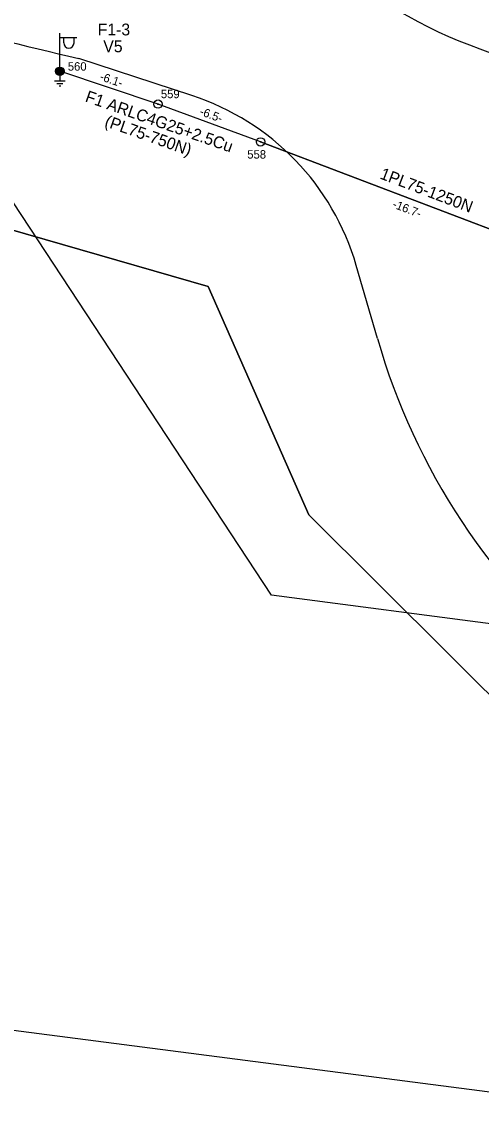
# Model space of a CAD drawing. Extents: x 528816 to 533196, y 6574767 to 6575847.
# Drawn here: x 530367.1 to 530394.3, y 6575115.9 to 6575180.9 of the extents above; entities that cross this region are included whole.
import ezdxf

# ---------------------------------------------------------------- set-up
doc = ezdxf.new("R2010")
doc.units = 0
for name, color, linetype in [('JOONSIDE', 7, 'Continuous'), ('KOORDPUNKT', 7, 'Continuous'), ('MOOTPIIR', 7, 'Continuous'), ('MPKAABEL', 7, 'Continuous'), ('PIIR', 7, 'Continuous'), ('POST', 7, 'Continuous'), ('TEE', 7, 'Continuous')]:
    doc.layers.add(name, color=color, linetype=linetype)

msp = doc.modelspace()

# ---------------------------------------------------------------- linework, layer by layer
at = {"layer": 'KOORDPUNKT'}
for centre, radius in [((530369.341, 6575177.957), 0.25), ((530369.341, 6575177.957), 0.025), ((530369.341, 6575177.957), 0.0221), ((530369.341, 6575177.957), 0.0191), ((530369.341, 6575177.957), 0.0161), ((530369.341, 6575177.957), 0.0132), ((530369.341, 6575177.957), 0.0102), ((530369.341, 6575177.957), 0.00726), ((530369.341, 6575177.957), 0.0043), ((530375.162, 6575176.008), 0.25), ((530375.162, 6575176.008), 0.025), ((530375.162, 6575176.008), 0.0221), ((530375.162, 6575176.008), 0.0191), ((530375.162, 6575176.008), 0.0161), ((530375.162, 6575176.008), 0.0132), ((530375.162, 6575176.008), 0.0102), ((530375.162, 6575176.008), 0.00726), ((530375.162, 6575176.008), 0.0043), ((530381.249, 6575173.765), 0.25), ((530381.249, 6575173.765), 0.025), ((530381.249, 6575173.765), 0.0221), ((530381.249, 6575173.765), 0.0191), ((530381.249, 6575173.765), 0.0161), ((530381.249, 6575173.765), 0.0132), ((530381.249, 6575173.765), 0.0102), ((530381.249, 6575173.765), 0.00726), ((530381.249, 6575173.765), 0.0043)]:
    msp.add_circle(centre, radius, dxfattribs=at)
at = {"layer": 'MOOTPIIR'}
msp.add_lwpolyline([(531095.311, 6575014.115), (530588.571, 6575165.473), (530567.771, 6575123.429), (530491.649, 6575144.672), (530473.061, 6575134.936), (530381.892, 6575146.885), (530359.764, 6575180.52), (530373.484, 6575231.858), (530213.717, 6575275.23)], dxfattribs=at)
at = {"layer": 'MPKAABEL'}
for points in [[(530369.659, 6575177.367), (530369.023, 6575177.367)], [(530400.385, 6575163.507), (530400.236, 6575163.073), (530400.453, 6575160.652), (530400.568, 6575158.94), (530401.34, 6575155.285), (530401.079, 6575155.05), (530400.591, 6575155.02), (530399.782, 6575157.128), (530397.485, 6575161.292), (530397.274, 6575164.675), (530398, 6575167.464), (530396.839, 6575167.831), (530381.249, 6575173.765), (530375.162, 6575176.008), (530369.341, 6575177.957)], [(530381.249, 6575173.765), (530375.162, 6575176.008), (530369.341, 6575177.957)], [(530369.341, 6575177.707), (530369.341, 6575177.367)], [(530369.525, 6575177.217), (530369.157, 6575177.217)], [(530369.391, 6575177.067), (530369.291, 6575177.067)], [(530381.249, 6575173.765), (530396.839, 6575167.831), (530398, 6575167.464)]]:
    msp.add_lwpolyline(points, dxfattribs=at)
at = {"layer": 'PIIR'}
for points in [[(530265.8, 6575197.59), (530278.67, 6575225.64), (530793.5, 6575079.3), (530785.13, 6575060.33), (530439.94, 6575111.43), (530441.44, 6575123.62), (530445.56, 6575162.85), (530426.79, 6575147.77), (530414.64, 6575133.85), (530404.76, 6575116.11), (530405.07, 6575130.77), (530384.11, 6575151.64), (530378.13, 6575165.19)], [(530238.49, 6575137.72), (530265.8, 6575197.59), (530378.13, 6575165.19), (530384.11, 6575151.64), (530405.07, 6575130.77), (530404.76, 6575116.11), (530241.04, 6575137.3)]]:
    msp.add_lwpolyline(points, close=True, dxfattribs=at)
at = {"layer": 'POST'}
for p, q in [((530369.341, 6575178.207), (530369.341, 6575180.207)), ((530369.341, 6575179.957), (530370.341, 6575179.957)), ((530369.568, 6575179.636), (530369.568, 6575179.957)), ((530370.18, 6575179.636), (530370.18, 6575179.957)), ((530369.341, 6575177.957), (530369.341, 6575177.957))]:
    msp.add_line(p, q, dxfattribs=at)
for radius in [0.25, 0.225, 0.2, 0.175, 0.15, 0.125, 0.1, 0.075, 0.05, 0.025]:
    msp.add_circle((530369.341, 6575177.957), radius, dxfattribs=at)
msp.add_arc((530369.874, 6575179.636), 0.306, 180, 0, dxfattribs=at)
at = {"layer": 'TEE'}
for points in [[(530377.174, 6575176.516), (530370.471, 6575178.707)], [(530388.171, 6575162.111), (530386.922, 6575166.427)]]:
    msp.add_lwpolyline(points, dxfattribs=at)
for centre, radius, start, end in [((530475.074, 6575620.492), 454, 254.16498, 256.67919), ((530404.487, 6575207.481), 30, 239.81928, 260.3014), ((530372.513, 6575162.258), 15, 16.13666, 71.8974), ((530426.595, 6575173.228), 40, 196.13666, 230.54333)]:
    msp.add_arc(centre, radius, start, end, dxfattribs=at)

# ---------------------------------------------------------------- texts
at = {"layer": 'JOONSIDE'}
for s, rotation, p in [('-6.1-', 341.49274, (530371.667, 6575177.442)), ('-6.5-', 339.77165, (530377.588, 6575175.38)), ('-16.7-', 339.16174, (530389.032, 6575169.882))]:
    msp.add_text(s, height=0.5, rotation=rotation, dxfattribs=at).set_placement(p)
at = {"layer": 'KOORDPUNKT'}
for s, p in [('560', (530369.812, 6575177.992)), ('559', (530375.331, 6575176.359)), ('558', (530380.455, 6575172.775))]:
    msp.add_text(s, height=0.5, dxfattribs=at).set_placement(p)
at = {"layer": 'MPKAABEL'}
for s, rotation, p in [('F1 ARLC4G25+2.5Cu', 340.6313, (530370.794, 6575176.175)), ('(PL75-750N)', 340.6313, (530371.948, 6575174.709)), ('1PL75-1250N', 339.16174, (530388.274, 6575171.604))]:
    msp.add_text(s, height=0.7, rotation=rotation, dxfattribs=at).set_placement(p)
at = {"layer": 'POST'}
for s, p in [('F1-3', (530371.585, 6575180.083)), ('V5', (530371.917, 6575179.083))]:
    msp.add_text(s, height=0.7, dxfattribs=at).set_placement(p)

doc.saveas('drawing.dxf')
